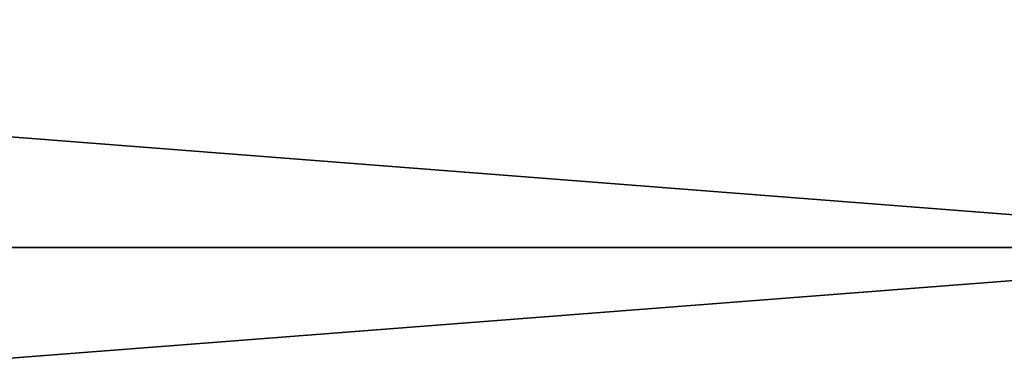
# Model space of a CAD drawing. Extents: x -252 to 252, y -10 to 987.
# Tile 631 of 656: x -116.23 to -111.9, y 927.02 to 928.5. Entities that reach past the tile are written whole.
import ezdxf

# ---------------------------------------------------------------- set-up
doc = ezdxf.new("R2010")
doc.units = 0
doc.header["$LTSCALE"] = 65.185185
doc.layers.add('3929', color=7, linetype='CONTINUOUS')
doc.layers.add('3930', color=7, linetype='CONTINUOUS')

msp = doc.modelspace()

# ---------------------------------------------------------------- linework, layer by layer
at = {"layer": '3929', "color": 7, "linetype": 'CONTINUOUS'}
for points in [[(-110, 927.5, -11), (-210, 935.2782, -7.7782), (-110, 933.9656, -8.8992), (-110, 927.5, -11)], [(-210, 935.2782, 7.7782), (-210, 927.5, 11), (-110, 933.9656, 8.8992), (-210, 935.2782, 7.7782)], [(-210, 927.5, -11), (-210, 935.2782, -7.7782), (-110, 927.5, -11), (-210, 927.5, -11)], [(-110, 933.9656, 8.8992), (-210, 927.5, 11), (-110, 927.5, 11), (-110, 933.9656, 8.8992)]]:
    msp.add_3dface(points, dxfattribs=at)
at = {"layer": '3930', "color": 7, "linetype": 'CONTINUOUS'}
for points in [[(-110, 927.5, 11), (-210, 919.7218, 7.7782), (-110, 921.0344, 8.8992), (-110, 927.5, 11)], [(-210, 927.5, -11), (-110, 927.5, -11), (-110, 921.0344, -8.8992), (-210, 927.5, -11)], [(-210, 919.7218, -7.7782), (-210, 927.5, -11), (-110, 921.0344, -8.8992), (-210, 919.7218, -7.7782)], [(-210, 927.5, 11), (-210, 919.7218, 7.7782), (-110, 927.5, 11), (-210, 927.5, 11)]]:
    msp.add_3dface(points, dxfattribs=at)

doc.saveas('drawing.dxf')
